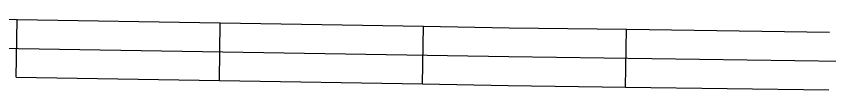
# Model space of a CAD drawing. Extents: x 813775 to 1157140, y 1757555 to 1979907.
# Drawn here: x 1026805 to 1031029, y 1872063 to 1872445 of the extents above; entities that cross this region are included whole.
import ezdxf

# ---------------------------------------------------------------- set-up
doc = ezdxf.new("R2010")
doc.units = 0
doc.layers.add('Level 32', color=7, linetype='Continuous')

msp = doc.modelspace()

# ---------------------------------------------------------------- linework, layer by layer
at = {"layer": 'Level 32'}
for p, q in [((1026805.4, 1872128.6), (1026810.4, 1872428.5)), ((1027861.2, 1872110.9), (1027866.2, 1872410.8)), ((1028917.1, 1872093.2), (1028922.1, 1872393.2)), ((1029973.5, 1872077.5), (1029977.5, 1872377.5))]:
    msp.add_line(p, q, dxfattribs=at)
for points in [[(1025754.4, 1872445.2), (1026712.2, 1872430.2), (1026810.4, 1872428.5)], [(1026810.4, 1872428.5), (1027866.2, 1872410.8)], [(1027866.2, 1872410.8), (1028922.1, 1872393.2)], [(1021529, 1872384), (1022155.9, 1872364.2), (1024192.5, 1872319.7), (1026709.8, 1872280.2), (1029365.4, 1872235.7), (1031101, 1872212.4)], [(1028922.1, 1872393.2), (1029367.6, 1872385.7), (1029977.5, 1872377.5)], [(1029977.5, 1872377.5), (1031033.4, 1872363.3)], [(1026805.4, 1872128.6), (1027861.2, 1872110.9)], [(1027861.2, 1872110.9), (1028917.1, 1872093.2)], [(1028917.1, 1872093.2), (1029363.1, 1872085.7), (1029973.5, 1872077.5)], [(1029973.5, 1872077.5), (1031029.4, 1872063.4)]]:
    msp.add_lwpolyline(points, dxfattribs=at)

doc.saveas('drawing.dxf')
